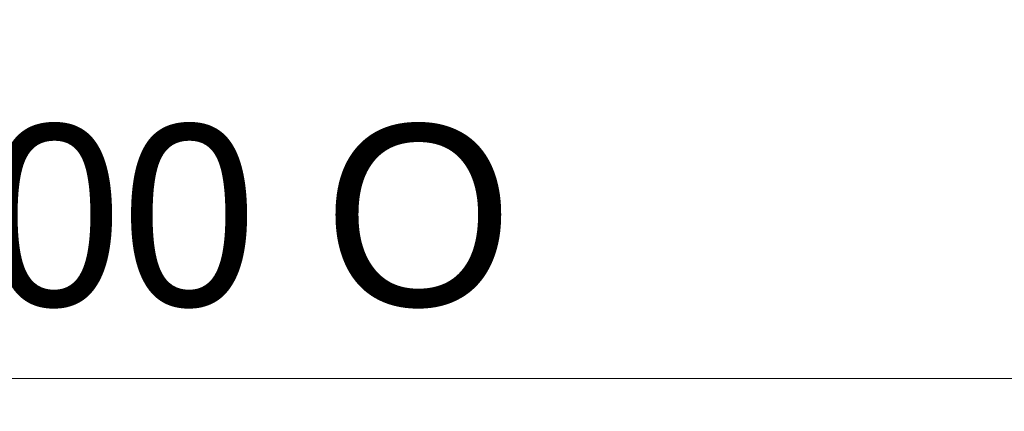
# Model space of a CAD drawing. Header units: millimetres. Extents: x -4738 to 65662, y -68080 to 6847.
# Tile 497 of 656: x 13326 to 14682, y -19595 to -19055. Entities that reach past the tile are written whole.
import ezdxf

# ---------------------------------------------------------------- set-up
doc = ezdxf.new("R2010")
doc.units = ezdxf.units.MM
doc.layers.add('COTAS_O', color=1, linetype='Continuous', lineweight=0)
doc.dimstyles.new('R19_100', dxfattribs={"dimtxt": 250, "dimasz": 150, "dimexe": 150, "dimexo": 80, "dimgap": 100, "dimtad": 1, "dimtih": 1, "dimtoh": 1, "dimdsep": 46, "dimcen": 0.09, "dimadec": 0, "dimazin": 0, "dimtfac": 1, "dimtdec": 4, "dimtofl": 0, "dimtmove": 0, "dimatfit": 3, "dimfxl": 1, "dimtolj": 1, "dimtzin": 0, "dimarcsym": 0})

# ---------------------------------------------------------------- blocks, each defined once
blk = doc.blocks.new('DIM_R30_38')
at = {"layer": 'COTAS_O'}
for p, q in [((9808.4, -18650), (9808.4, -19550)), ((16008.4, -18650), (16008.4, -19550)), ((9808.4, -19550), (9958.4, -19505)), ((16008.4, -19550), (15858.4, -19505)), ((9808.4, -19550), (16008.4, -19550)), ((9808.4, -19550), (9958.4, -19595)), ((16008.4, -19550), (15858.4, -19595))]:
    blk.add_line(p, q, dxfattribs=at)
blk.add_text('6200 O', height=250, dxfattribs=at).set_placement((12908.4, -19450))

msp = doc.modelspace()

# ---------------------------------------------------------------- dimensions: what is measured, and where the dimension line sits
at = {"layer": 'COTAS_O'}
dim = msp.add_aligned_dim(p1=(9808.381, -18650), p2=(16008.381, -18650), distance=-900, text='<> O', dimstyle='R19_100', dxfattribs=at)
dim.commit()
dim.dimension.update_dxf_attribs({"geometry": 'DIM_R30_38', "text_midpoint": (12908.381, -19550)})

doc.saveas('drawing.dxf')
